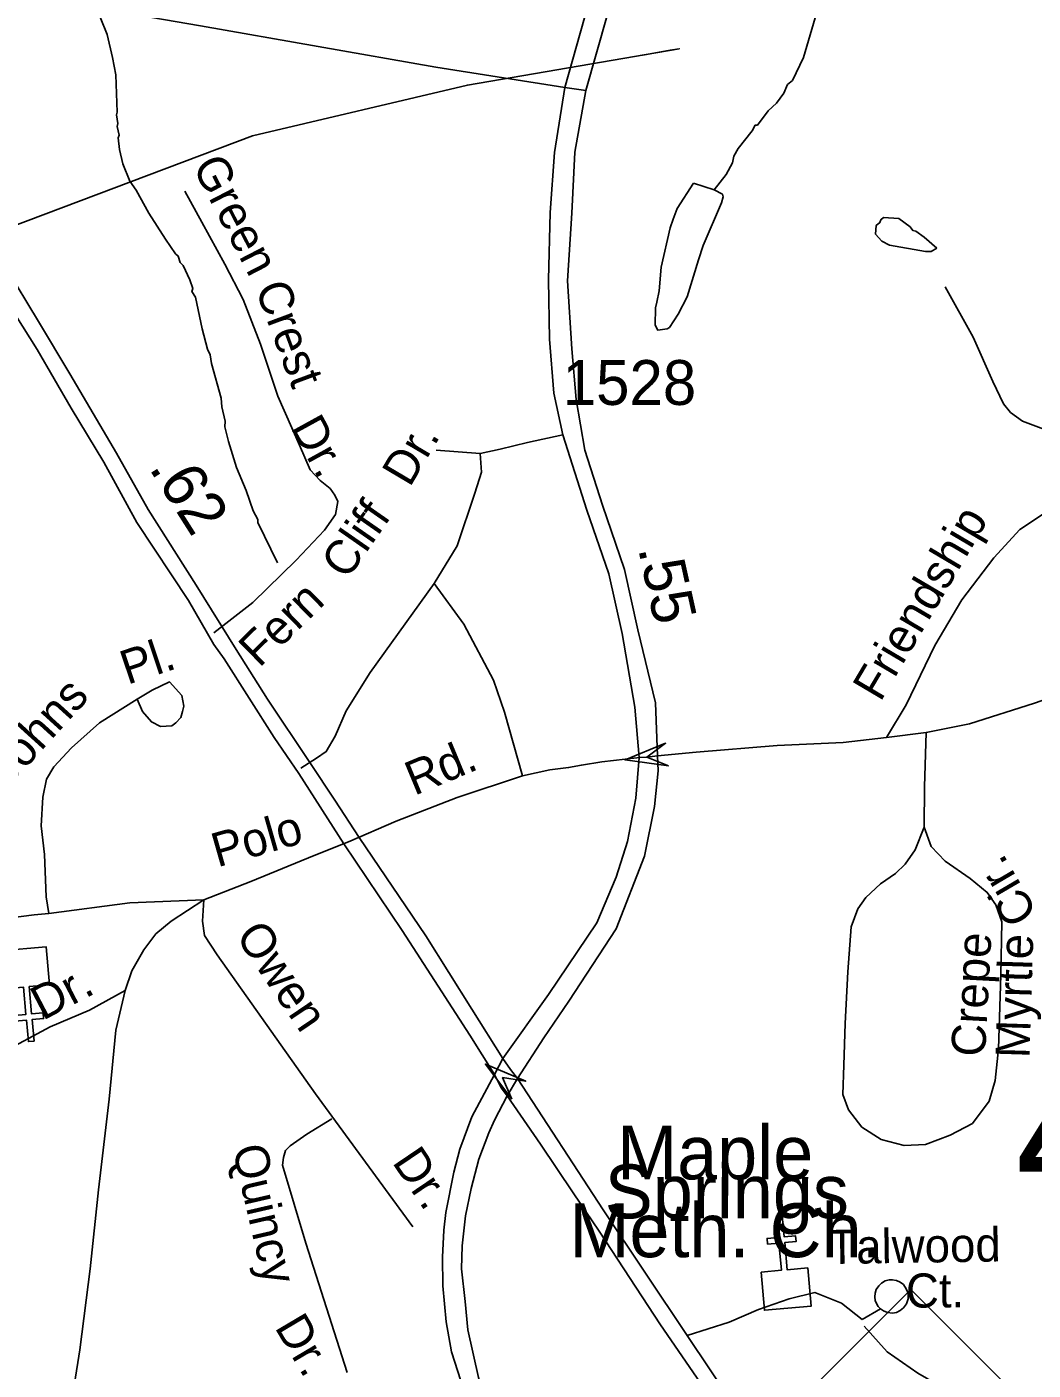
# Model space of a CAD drawing. Extents: x 1547597 to 1699558, y 810033 to 920809.
# Drawn here: x 1617122 to 1619925, y 869722 to 873463 of the extents above; entities that cross this region are included whole.
import ezdxf

# ---------------------------------------------------------------- set-up
doc = ezdxf.new("R2010")
doc.units = 0
for name, color, linetype in [('Exist Cultural Church CELL', 7, 'Continuous'), ('Exist Cultural Church Label', 7, 'Continuous'), ('Exist Hydrographic Misc Water Feature', 7, 'Continuous'), ('Exist Road Non-System Type 51', 7, 'Continuous'), ('Exist Road Non-System Type 51 Label', 7, 'Continuous'), ('Exist Road Primary NC Service Mileage Hundredths English Label', 7, 'Continuous'), ('Exist Road Primary NC Shield CELL', 7, 'Continuous'), ('Exist Road Primary NC UnDivided 4 Lane Attributed', 7, 'Continuous'), ('Exist Road Primary US Structure Non-Sys NCDOT Attributed CELL', 7, 'Continuous'), ('Exist Road Secondary Mileage Hundredths English Label', 7, 'Continuous'), ('Exist Road Secondary Structure Standard Bridge Attributed CELL', 7, 'Continuous'), ('Exist Road Secondary Structure Standard Bridge Number Label', 7, 'Continuous'), ('Exist Road Secondary Type 51 Divided Attributed', 7, 'Continuous'), ('Exist Road Secondary Type 51 Number Label', 7, 'Continuous'), ('Exist Road Secondary Type 51 Undivided 4 Lane Attributed', 7, 'Continuous')]:
    doc.layers.add(name, color=color, linetype=linetype)

msp = doc.modelspace()

# ---------------------------------------------------------------- linework, layer by layer
at = {"layer": 'Exist Cultural Church CELL'}
for points in [[(1617185.3, 870795.4), (1617128.6, 870790.2), (1617135.4, 870714.4), (1617167.3, 870717.3), (1617168.7, 870701.4), (1617136.8, 870698.5), (1617142.2, 870638.6), (1617126.3, 870637.2), (1617120.9, 870697.1), (1617089, 870694.2), (1617087.6, 870710.1), (1617119.5, 870713), (1617112.6, 870788.8), (1617055.2, 870783.8), (1617045.7, 870889.8), (1617175.8, 870901.5)], [(1619166.9, 869994.9), (1619223.6, 870000.1), (1619216.8, 870075.9), (1619184.9, 870073.1), (1619183.5, 870089), (1619215.4, 870091.8), (1619210, 870151.7), (1619225.9, 870153.2), (1619231.3, 870093.3), (1619263.2, 870096.1), (1619264.6, 870080.2), (1619232.7, 870077.4), (1619239.6, 870001.5), (1619297, 870006.6), (1619306.5, 869900.5), (1619176.4, 869888.9)]]:
    msp.add_lwpolyline(points, close=True, dxfattribs=at)
at = {"layer": 'Exist Hydrographic Misc Water Feature'}
for p, q in [((1619035.9, 873009.1), (1618978.3, 873028.5)), ((1619059.5, 872997.6), (1619035.9, 873009.1))]:
    msp.add_line(p, q, dxfattribs=at)
for points in [[(1619035.9, 873009.1), (1619069.9, 873051.8), (1619086.9, 873085.1), (1619091.1, 873103.1), (1619103.6, 873124.8), (1619142.3, 873174.1), (1619150.5, 873190), (1619156.6, 873189.9), (1619187.1, 873229.4), (1619209.5, 873251), (1619230, 873278.7), (1619240.3, 873302.5), (1619254.5, 873314.3), (1619285.4, 873377.7), (1619340.5, 873568.7)], [(1617819.7, 871970.6), (1617765.5, 872083.4), (1617765.7, 872091.4), (1617752.1, 872115.6), (1617733, 872172), (1617706, 872236.4), (1617683.2, 872308.8), (1617673.8, 872349), (1617674, 872365), (1617664.7, 872405.2), (1617663.1, 872429.2), (1617636.7, 872525.5), (1617633, 872549.6), (1617625.3, 872565.7), (1617610.3, 872622), (1617591.6, 872710.3), (1617581.9, 872726.5), (1617584, 872734.5), (1617576.4, 872758.6), (1617557.1, 872798.9), (1617549.3, 872807.1), (1617543.5, 872825.1), (1617535.6, 872831.3), (1617508.2, 872871.8), (1617461.5, 872944.4), (1617426.5, 873009), (1617408.9, 873033.3), (1617389.7, 873081.7), (1617380.3, 873121.8), (1617376.8, 873153.9), (1617379, 873161.9), (1617373.3, 873185.9), (1617375.5, 873193.9), (1617371.9, 873218), (1617374, 873225.9), (1617369.6, 873329.9), (1617360.4, 873378.1), (1617345.5, 873442.4), (1617326.3, 873490.7)], [(1618978.3, 873028.5), (1618932.9, 872957.7), (1618922.5, 872927.8), (1618914.1, 872904.1), (1618888.4, 872794.5), (1618883.3, 872728.5), (1618876.8, 872696.6), (1618872.6, 872680.8), (1618871.7, 872632.8), (1618879.5, 872618.6), (1618905.6, 872622.2), (1618911.6, 872626.1), (1618936.2, 872663.6), (1618960.9, 872711.2), (1618992.6, 872814.7), (1619005.2, 872854.5), (1619057.1, 872973.6), (1619061.4, 872989.6), (1619059.5, 872997.6)], [(1619656.5, 872846.8), (1619640.7, 872837.8), (1619624.7, 872838), (1619525, 872855.8), (1619503.2, 872866.1), (1619485.5, 872886.4), (1619487.9, 872910.3), (1619498, 872918.2), (1619500.1, 872926.1), (1619508.2, 872932), (1619550.2, 872929.3), (1619581.8, 872906.7), (1619589.6, 872896.7), (1619597.6, 872894.5), (1619621.3, 872878.1), (1619656.5, 872846.8)]]:
    msp.add_lwpolyline(points, dxfattribs=at)
at = {"layer": 'Exist Road Non-System Type 51'}
for p, q in [((1618384.8, 872275.1), (1618262.4, 872284.3)), ((1619626.7, 871497.6), (1619516.6, 871483.8)), ((1619448.1, 869863.5), (1619500, 869892.5))]:
    msp.add_line(p, q, dxfattribs=at)
for points in [[(1618837.5, 873385), (1618913.6, 873398.1), (1618939, 873402.5), (1618349, 873301.2), (1617750.4, 873160.2), (1616976.9, 872868)], [(1617561.9, 873005.7), (1617609, 872919.1), (1617673.5, 872802.5), (1617724.5, 872703.8), (1617773, 872579.4), (1617821.5, 872434.9), (1617881.8, 872298.2), (1617911, 872230), (1617938.8, 872199.6), (1617966.5, 872177.4), (1617980.2, 872159.1), (1617988, 872141.1), (1617981.7, 872105.3), (1617951.2, 872061.4), (1617872.3, 871978.4), (1617751, 871859.8), (1617643, 871775.6)], [(1619679.5, 872739.6), (1619757.9, 872598.7), (1619812.7, 872476.1), (1619841.8, 872413.9), (1619861.5, 872389.7), (1619895.3, 872365.2), (1619976.9, 872334.3), (1620086.5, 872295)], [(1618614.5, 872327.2), (1618516.5, 872305.7), (1618440, 872287.3), (1618384.8, 872275.1)], [(1618384.8, 872275.1), (1618387.9, 872223), (1618369.5, 872164.8), (1618320.5, 872017.7), (1618256.2, 871913.5)], [(1620115.1, 872184.8), (1620059.1, 872163.5), (1619998.8, 872132.1), (1619956.5, 872108.6), (1619887.9, 872063.3), (1619815.1, 871984.4), (1619725.9, 871867.3), (1619650.6, 871740.2), (1619570.8, 871575.3), (1619516.6, 871483.8)], [(1618256.2, 871913.5), (1618078.6, 871665.3), (1618011.2, 871558.1), (1617980.6, 871487.6), (1617956.1, 871444.7), (1617928.6, 871426.3), (1617884.9, 871398.7)], [(1618256.2, 871913.5), (1618338.9, 871800.1), (1618421.6, 871643.9), (1618452.2, 871555), (1618502.1, 871377.1)], [(1620197.2, 871668.4), (1620066.3, 871627.6), (1619928.9, 871579.3), (1619747.9, 871522.2), (1619626.7, 871497.6)], [(1617429.1, 871590.6), (1617471.2, 871615.9), (1617519.6, 871639.1), (1617553.3, 871601.1), (1617559.7, 871571.6), (1617555.5, 871556.9), (1617551.2, 871540), (1617536.5, 871525.2), (1617526, 871516.8), (1617494.4, 871514.7), (1617469.1, 871527.3), (1617443.8, 871556.9), (1617429.1, 871590.6)], [(1617183, 870994.1), (1617176.2, 871040.2), (1617171.4, 871158.2), (1617162.2, 871238.4), (1617166.8, 871318.2), (1617177.2, 871368.2), (1617197.5, 871402), (1617246, 871455.5), (1617324.7, 871524.7), (1617429.1, 871590.6)], [(1619516.6, 871483.8), (1619395.4, 871470.5), (1619212.2, 871461.5), (1618985.9, 871443.4), (1618878.8, 871433.1)], [(1619626.7, 871497.6), (1619622.2, 871346.7), (1619621, 871234.7)], [(1618827.2, 871428.1), (1618820.7, 871427.5), (1618723.4, 871416.2), (1618666.8, 871407.1), (1618630.6, 871400.4), (1618578.6, 871393.6), (1618502.1, 871377.1)], [(1618878.8, 871433.1), (1618848.6, 871429.4), (1618827.2, 871428.1)], [(1618502.1, 871377.1), (1618320.6, 871316.6), (1618150.9, 871250.9), (1618017.4, 871193.4)], [(1619621, 871234.7), (1619640.3, 871180.4), (1619679.9, 871140), (1619749.3, 871091.4), (1619796.8, 871052.8), (1619820.5, 871018.5), (1619837.9, 870970.3), (1619834.3, 870822.5), (1619827.9, 870616.5), (1619818.9, 870528.6), (1619802.4, 870470.9), (1619755.7, 870409.4), (1619693.4, 870376.1), (1619625.2, 870350.9), (1619565.1, 870347.7), (1619501.4, 870364.4), (1619447.9, 870398.9), (1619410.5, 870447.3), (1619394.9, 870489.6), (1619397.8, 870571.4), (1619401.1, 870687.4), (1619408.7, 870831.3), (1619418, 870957), (1619436.6, 871006.9), (1619458.9, 871038.6), (1619499.3, 871076.2), (1619541.5, 871105.6), (1619567.8, 871131.3), (1619596.3, 871170.9), (1619621, 871234.7)], [(1618017.4, 871193.4), (1617922.4, 871155.8), (1617745.5, 871082.6), (1617614.9, 871032)], [(1617614.9, 871032), (1617408.4, 871023.6), (1617183, 870994.1)], [(1617614.9, 871032), (1617523.9, 870973), (1617481.7, 870937.1), (1617448, 870892.9), (1617414.3, 870833.9), (1617395.4, 870779.1)], [(1617614.9, 871032), (1617611.5, 870972.9), (1617616.8, 870932.6), (1617651.7, 870878.8), (1617925.6, 870492), (1618196.7, 870121.3)], [(1617183, 870994.1), (1617142.6, 870989.8), (1616938.2, 870964.1), (1616815.2, 870931)], [(1617395.4, 870779.1), (1617296.3, 870724.3), (1617186.8, 870677.9), (1617052, 870605.8)], [(1617395.4, 870779.1), (1617370.1, 870669), (1617351.1, 870477.2), (1617321.6, 870224.3), (1617298, 870003.9), (1617269.9, 869778.3), (1617242.4, 869608.6), (1617212.4, 869395.1), (1617157.9, 869251.3)], [(1617971.2, 870422.2), (1617901.4, 870379.2), (1617855.8, 870346.9), (1617842.4, 870333.5), (1617837, 870314.7), (1617834.3, 870293.2), (1617898.7, 870075.6), (1618014.2, 869715.6)], [(1619500, 869892.5), (1619493.4, 869899.5), (1619488.3, 869907.8), (1619484.9, 869916.4), (1619483.7, 869926.1), (1619484.5, 869936.5), (1619487.7, 869946.6), (1619494.6, 869957.3), (1619502.1, 869964.7), (1619512.2, 869970.5), (1619523.7, 869973.5), (1619532.5, 869973.9), (1619544.1, 869971.9), (1619554.4, 869967.1), (1619563.7, 869960.1), (1619571.2, 869948.9), (1619576.2, 869936.2), (1619576.3, 869920.4), (1619572.4, 869907.1), (1619563.3, 869895.2), (1619554.6, 869888), (1619543.9, 869882.8), (1619532.6, 869880.9), (1619519.1, 869882.3), (1619507.7, 869886.8), (1619500, 869892.5)], [(1618961.3, 869818.8), (1619078.2, 869855.7), (1619159.7, 869891.1), (1619245.4, 869920.2), (1619317, 869937.9), (1619391.4, 869908.8), (1619448.1, 869863.5)], [(1619454.5, 869844.3), (1619517.7, 869772.9), (1619603.3, 869713.8), (1619676.4, 869672), (1619746.1, 869645.1), (1619904.8, 869634.3), (1620049.5, 869632.2), (1620137.1, 869638.3), (1620237, 869668.9), (1620318.5, 869697.5), (1620371.5, 869733.3), (1620432.2, 869784.5), (1620461.1, 869817.8)]]:
    msp.add_lwpolyline(points, dxfattribs=at)
at = {"layer": 'Exist Road Primary NC Shield CELL'}
msp.add_lwpolyline([(1619251.1, 869613.3), (1619584.1, 869946.3), (1619917.1, 869613.3), (1619584.1, 869280.3)], close=True, dxfattribs=at)
at = {"layer": 'Exist Road Primary NC UnDivided 4 Lane Attributed'}
for points in [[(1616710, 873357.7), (1616724.9, 873293.2), (1616775.2, 873207.5), (1616855.2, 873061.5), (1616934.6, 872927.6), (1616999.1, 872819.9), (1617089.8, 872662.6), (1617150.7, 872564.8), (1617245, 872401.1), (1617336.4, 872250.8), (1617428, 872083), (1617572.4, 871866.1), (1617643.2, 871743.5), (1617671.6, 871703.1), (1617811.2, 871484.1), (1617879.2, 871383.5), (1618005.3, 871187.9), (1618166.9, 870947), (1618267.5, 870791.8), (1618355.4, 870655), (1618424.1, 870545.2)], [(1618447.5, 870590.5), (1618361.1, 870727.3), (1618232.8, 870931.4), (1618047.9, 871205.6), (1617979.8, 871309.8), (1617910.4, 871414.7), (1617792, 871591.1), (1617704.9, 871729.3), (1617593.6, 871908.6), (1617459.8, 872119), (1617371.8, 872276.4), (1617242.2, 872496.7), (1617154.3, 872642.7), (1617062.2, 872795.1), (1616935.3, 873016.9), (1616816.3, 873227.3), (1616748.2, 873343.5), (1616710, 873357.7)], [(1618488.6, 870533.9), (1618468.8, 870559.4), (1618447.5, 870590.5)], [(1618424.1, 870545.2), (1618443.3, 870508.3), (1618459.6, 870485.7)], [(1619741.5, 868630.5), (1619699.7, 868703.5), (1619645.1, 868787.1), (1619524.6, 868977.7), (1618961.3, 869818.8), (1618727.4, 870168.9), (1618488.6, 870533.9)], [(1618459.6, 870485.7), (1618552.4, 870351), (1618643.8, 870215.7), (1618716.1, 870109.4), (1618886.9, 869847.9), (1619018, 869658), (1619162.5, 869441.9), (1619312.8, 869213), (1619626, 868720.5), (1619706.8, 868590.1), (1619739.3, 868531.3), (1619744.3, 868513.6), (1619767.7, 868473.2), (1619791.8, 868407.3)]]:
    msp.add_lwpolyline(points, dxfattribs=at)
at = {"layer": 'Exist Road Primary US Structure Non-Sys NCDOT Attributed CELL'}
msp.add_lwpolyline([(1618909, 871405.4), (1618788.2, 871421.7), (1618901, 871468), (1618848.6, 871429.4)], close=True, dxfattribs=at)
at = {"layer": 'Exist Road Secondary Structure Standard Bridge Attributed CELL'}
msp.add_lwpolyline([(1618472.4, 870477), (1618399.1, 870574.4), (1618511.3, 870526.7), (1618447.1, 870536.8)], close=True, dxfattribs=at)
at = {"layer": 'Exist Road Secondary Type 51 Divided Attributed'}
for points in [[(1621379.5, 876408.5), (1621336.7, 876435.5), (1621271, 876430.3), (1621142.8, 876413.2), (1621025.2, 876376.8), (1620879.9, 876321.2), (1620728.1, 876246.4), (1620552.8, 876133), (1620452.4, 876045.3), (1620245, 875844.3), (1620121.4, 875715.1), (1619867.3, 875464), (1619644.4, 875259.7), (1619453.1, 875054), (1619290.2, 874829.4), (1619154.3, 874613.5), (1619033.3, 874399.6), (1618904.4, 874118.8), (1618817.7, 873926), (1618746.4, 873717.7), (1618674.9, 873489), (1618620.3, 873294.5)], [(1618678.8, 873286.3), (1618738.5, 873494.8), (1618775.2, 873624.6), (1618902.3, 873971.7), (1619069.7, 874354.3), (1619175.7, 874551), (1619291.3, 874749.7), (1619428.2, 874938.7), (1619583.4, 875114.9), (1619812.7, 875346.4), (1620127.9, 875653.9), (1620280.1, 875794.7), (1620472.8, 875981.8), (1620645.6, 876133.3), (1620830.6, 876243.2), (1621007.9, 876326.2), (1621142.8, 876358.9), (1621346.2, 876382.2), (1621379.5, 876408.5)], [(1618620.3, 873294.5), (1618592, 873113.3), (1618579.7, 872946.5), (1618574.7, 872759.2), (1618577.8, 872593.8), (1618590, 872443.6), (1618614.5, 872327.2), (1618682.1, 872117.5), (1618743.2, 871939.8), (1618779.7, 871774.2), (1618815.4, 871568.5), (1618827.2, 871428.1)], [(1618878.8, 871433.1), (1618873.1, 871580.3), (1618823.7, 871784.3), (1618786.6, 871952.1), (1618725, 872131.6), (1618676.4, 872284.7), (1618652.3, 872425.1), (1618640.1, 872566.8), (1618628, 872755.6), (1618640.1, 872944.5), (1618648, 873114), (1618678.8, 873286.3)], [(1618827.2, 871428.1), (1618818.1, 871315.4), (1618794.7, 871194.4), (1618763.1, 871095), (1618709.5, 870967.5), (1618575.3, 870768.7), (1618447.5, 870590.5)], [(1618488.6, 870533.9), (1618561.9, 870647.8), (1618631.7, 870749.9), (1618763.2, 870951.4), (1618842.5, 871153.9), (1618870.5, 871292.1), (1618880.4, 871391.4), (1618878.8, 871433.1)], [(1618447.5, 870590.5), (1618424.1, 870545.2)], [(1618424.1, 870545.2), (1618361.1, 870427.6), (1618327.8, 870337.6), (1618311.2, 870273.4), (1618289.1, 870160.9), (1618283.8, 870111.5), (1618279.6, 870037.1), (1618280.3, 869957), (1618289.5, 869856.4), (1618305.1, 869772.8), (1618330.6, 869692), (1618376.5, 869478.2), (1618429.1, 869324.2), (1618515.5, 869039.7), (1618714.2, 868318.8), (1618731.3, 868103.9), (1618718.9, 867987.1), (1618701.2, 867907)], [(1618459.6, 870485.7), (1618488.6, 870533.9)], [(1618765.7, 867940.3), (1618780.3, 868052.9), (1618773.1, 868283.7), (1618700.3, 868614.9), (1618476.6, 869366.7), (1618379.5, 869701.9), (1618350.4, 869834.4), (1618342.7, 869913.1), (1618332.7, 870004.5), (1618334.9, 870068.3), (1618344.1, 870151.9), (1618359.7, 870228.4), (1618380.9, 870309.9), (1618409.1, 870383.3), (1618424.1, 870418.3), (1618459.6, 870485.7)]]:
    msp.add_lwpolyline(points, dxfattribs=at)
at = {"layer": 'Exist Road Secondary Type 51 Undivided 4 Lane Attributed'}
for points in [[(1618620.3, 873294.5), (1618261.3, 873350.8), (1617605.9, 873466.1), (1617399.2, 873501.5), (1617141.1, 873530.6), (1617060.3, 873528.8), (1616993, 873508.8), (1616906, 873467.7), (1616830.2, 873428.1), (1616710, 873357.7)], [(1618678.8, 873286.3), (1618620.3, 873294.5)]]:
    msp.add_lwpolyline(points, dxfattribs=at)

# ---------------------------------------------------------------- texts
at = {"layer": 'Exist Cultural Church Label'}
for s, p in [('Maple', (1618766, 870253.3)), ('Springs', (1618731.5, 870144.9)), ('Meth. Ch.', (1618633.2, 870036.6))]:
    msp.add_text(s, height=150, dxfattribs=at).set_placement(p)
at = {"layer": 'Exist Road Non-System Type 51 Label'}
for s, rotation, p in [('Green', 297.3399, (1617581.7, 873076)), ('Crest', 290.4191, (1617756.8, 872735.8)), ('Dr.', 298.7954, (1617855.1, 872347.7)), ('Dr.', 59.3682, (1618188.4, 872178.5)), ('Cliff', 55.1476, (1618013.7, 871920.6)), ('Friendship', 59.3908, (1619499.2, 871580.8)), ('Fern', 44.3629, (1617769.6, 871676.3)), ('Pl.', 18.4524, (1617402, 871630.5)), ('Johns', 47.7706, (1617071.4, 871345.6)), ('Rd.', 22.5953, (1618201.1, 871321.3)), ('Polo', 16.0007, (1617652.8, 871122)), ('Cir.', 120.4051, (1619939.1, 870994.1)), ('Owen', 304.1175, (1617701.1, 870931.5)), ('Crepe', 87.0067, (1619790.7, 870593.4)), ('Myrtle', 88.2238, (1619914.6, 870590.1)), ('Dr.', 27.5609, (1617166, 870694.6)), ('Quincy', 283.0165, (1617694.1, 870340)), ('Dr.', 304.1175, (1618137.6, 870301.3)), ('Talwood', 0.8749, (1619355, 870017.5)), ('Ct.', 0.3328, (1619570.7, 869896)), ('Dr.', 300.6379, (1617810.7, 869841.7))]:
    msp.add_text(s, height=95, rotation=rotation, dxfattribs=at).set_placement(p)
at = {"layer": 'Exist Road Primary NC Service Mileage Hundredths English Label'}
msp.add_text('.62', height=125, rotation=302.4564, dxfattribs=at).set_placement((1617460.2, 872234.8))
at = {"layer": 'Exist Road Secondary Mileage Hundredths English Label'}
msp.add_text('.55', height=120, rotation=282.4529, dxfattribs=at).set_placement((1618824.1, 872010.6))
at = {"layer": 'Exist Road Secondary Structure Standard Bridge Number Label'}
msp.add_text('445', height=410.1, dxfattribs=at).set_placement((1619874.4, 870181.9))
at = {"layer": 'Exist Road Secondary Type 51 Number Label'}
msp.add_text('1528', height=125, dxfattribs=at).set_placement((1618614.5, 872410.4))

doc.saveas('drawing.dxf')
